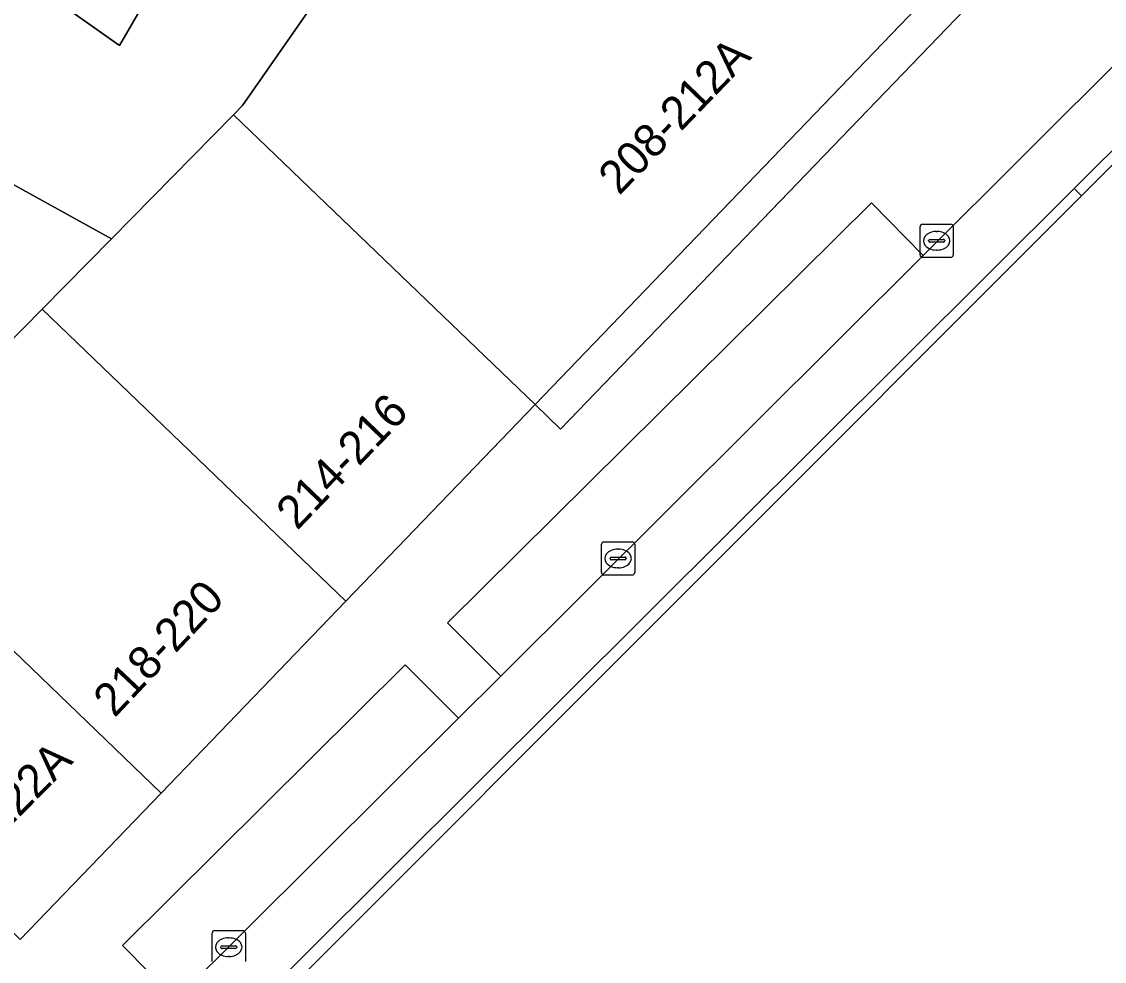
# Model space of a CAD drawing. Extents: x 160102 to 160934, y 382045 to 382923.
# Drawn here: x 160398.21 to 160430.85, y 382124.65 to 382152.96 of the extents above; entities that cross this region are included whole.
import ezdxf

# ---------------------------------------------------------------- set-up
doc = ezdxf.new("R2010")
doc.units = 0
for name, color, linetype in [('IMGEO_Erf', 7, 'Continuous'), ('IMGEO_Kolk', 7, 'Continuous'), ('IMGEO_Pand', 7, 'Continuous'), ('IMGEO_Pand_nummerreeks', 7, 'Continuous'), ('IMGEO_Parkeervlak_open', 7, 'Continuous'), ('IMGEO_Rijbaan_lokaal_gesloten', 7, 'Continuous'), ('IMGEO_Rijbaan_lokaal_open', 7, 'Continuous'), ('IMGEO_Voetpad_open', 7, 'Continuous')]:
    doc.layers.add(name, color=color, linetype=linetype)

msp = doc.modelspace()

# ---------------------------------------------------------------- linework, layer by layer
at = {"layer": 'IMGEO_Erf'}
for points in [[(160396.38, 382155.619), (160401.164, 382152.243), (160407.316, 382162.83), (160403.75, 382164.773), (160401.171, 382166.178), (160400.546, 382166.518), (160398.71, 382167.519), (160397.037, 382164.656)], [(160393.204, 382138.582), (160398.835, 382144.303), (160400.919, 382146.42), (160398.542, 382147.731), (160393.273, 382150.638)]]:
    msp.add_lwpolyline(points, dxfattribs=at)
at = {"layer": 'IMGEO_Kolk'}
for p, q in [((160425.298, 382145.935), (160425.298, 382146.787)), ((160425.373, 382146.861), (160426.225, 382146.861)), ((160426.299, 382146.787), (160426.299, 382145.935)), ((160425.557, 382146.355), (160425.557, 382146.367)), ((160425.6, 382146.404), (160425.998, 382146.404)), ((160425.786, 382146.641), (160425.811, 382146.641)), ((160426.041, 382146.367), (160426.041, 382146.355)), ((160425.995, 382146.318), (160425.597, 382146.318)), ((160425.809, 382146.081), (160425.784, 382146.081)), ((160426.225, 382145.861), (160425.373, 382145.861)), ((160415.694, 382136.362), (160415.694, 382137.214)), ((160415.769, 382137.288), (160416.621, 382137.288)), ((160416.695, 382137.214), (160416.695, 382136.362)), ((160416.182, 382137.068), (160416.207, 382137.068)), ((160415.953, 382136.782), (160415.953, 382136.794)), ((160416.391, 382136.745), (160415.993, 382136.745)), ((160415.996, 382136.831), (160416.394, 382136.831)), ((160416.437, 382136.794), (160416.437, 382136.782)), ((160416.621, 382136.288), (160415.769, 382136.288)), ((160416.205, 382136.508), (160416.18, 382136.508)), ((160403.956, 382124.648), (160403.956, 382125.5)), ((160404.031, 382125.574), (160404.883, 382125.574)), ((160404.957, 382125.5), (160404.957, 382124.648)), ((160404.444, 382125.354), (160404.469, 382125.354)), ((160404.215, 382125.068), (160404.215, 382125.08)), ((160404.653, 382125.031), (160404.255, 382125.031)), ((160404.258, 382125.117), (160404.656, 382125.117)), ((160404.699, 382125.08), (160404.699, 382125.068)), ((160404.467, 382124.794), (160404.442, 382124.794))]:
    msp.add_line(p, q, dxfattribs=at)
for points in [[(160425.298, 382145.935), (160425.298, 382146.787)], [(160425.373, 382146.861), (160426.225, 382146.861)], [(160426.299, 382146.787), (160426.299, 382145.935)], [(160426.225, 382145.861), (160425.373, 382145.861)], [(160415.694, 382136.362), (160415.694, 382137.214)], [(160415.769, 382137.288), (160416.621, 382137.288)], [(160416.695, 382137.214), (160416.695, 382136.362)], [(160416.621, 382136.288), (160415.769, 382136.288)], [(160403.956, 382124.648), (160403.956, 382125.5)], [(160404.031, 382125.574), (160404.883, 382125.574)], [(160404.957, 382125.5), (160404.957, 382124.648)]]:
    msp.add_lwpolyline(points, dxfattribs=at)
for centre, radius, start, end in [((160425.375, 382146.785), 0.0765, 91.552, 178.448), ((160425.375, 382146.785), 0.0765, 91.552, 178.448), ((160426.223, 382146.785), 0.0765, 1.552, 88.448), ((160426.223, 382146.785), 0.0765, 1.552, 88.448), ((160425.597, 382146.364), 0.0403, 85.8775, 175.7526), ((160425.594, 382146.354), 0.0366, 178.938, 274.7102), ((160425.998, 382146.361), 0.043, 264.8664, 352.4533), ((160426.002, 382146.366), 0.0386, 1.7309, 96.639), ((160425.375, 382145.937), 0.0765, 181.552, 268.448), ((160425.375, 382145.937), 0.0765, 181.552, 268.448), ((160426.223, 382145.937), 0.0765, 271.552, 358.448), ((160426.223, 382145.937), 0.0765, 271.552, 358.448), ((160415.771, 382137.212), 0.0765, 91.552, 178.448), ((160415.771, 382137.212), 0.0765, 91.552, 178.448), ((160416.619, 382137.212), 0.0765, 1.552, 88.448), ((160416.619, 382137.212), 0.0765, 1.552, 88.448), ((160415.993, 382136.791), 0.0403, 85.8775, 175.7526), ((160415.99, 382136.781), 0.0366, 178.938, 274.7102), ((160416.394, 382136.788), 0.043, 264.8664, 352.4533), ((160416.398, 382136.793), 0.0386, 1.7309, 96.639), ((160415.771, 382136.364), 0.0765, 181.552, 268.448), ((160415.771, 382136.364), 0.0765, 181.552, 268.448), ((160416.619, 382136.364), 0.0765, 271.552, 358.448), ((160416.619, 382136.364), 0.0765, 271.552, 358.448), ((160404.033, 382125.498), 0.0765, 91.552, 178.448), ((160404.033, 382125.498), 0.0765, 91.552, 178.448), ((160404.881, 382125.498), 0.0765, 1.552, 88.448), ((160404.881, 382125.498), 0.0765, 1.552, 88.448), ((160404.255, 382125.077), 0.0403, 85.8775, 175.7526), ((160404.252, 382125.067), 0.0366, 178.938, 274.7102), ((160404.656, 382125.074), 0.043, 264.8664, 352.4533), ((160404.66, 382125.079), 0.0386, 1.7309, 96.639)]:
    msp.add_arc(centre, radius, start, end, dxfattribs=at)
for centre, major_axis, ratio, start_param, end_param in [((160425.785, 382146.361), (-0.387, 0.002), 0.722429, 4.712389, 7.853982), ((160425.81, 382146.361), (-0.39, 0.002), 0.717154, 1.570796, 4.712389), ((160416.181, 382136.788), (-0.387, 0.002), 0.722429, 4.712389, 7.853982), ((160416.206, 382136.788), (-0.39, 0.002), 0.717154, 1.570796, 4.712389), ((160404.443, 382125.074), (-0.387, 0.002), 0.722429, 4.712389, 7.853982), ((160404.468, 382125.074), (-0.39, 0.002), 0.717154, 1.570796, 4.712389)]:
    msp.add_ellipse(centre, major_axis=major_axis, ratio=ratio, start_param=start_param, end_param=end_param, dxfattribs=at)
at = {"layer": 'IMGEO_Pand'}
for points in [[(160404.597, 382150.157), (160413.69, 382141.431), (160428.264, 382156.579), (160420.866, 382163.86), (160416.345, 382166.31), (160416.078, 382166.455), (160413.188, 382162.37), (160404.872, 382150.437)], [(160404.597, 382150.157), (160400.919, 382146.42), (160398.835, 382144.303), (160407.983, 382135.5), (160413.69, 382141.431)], [(160393.204, 382138.582), (160402.418, 382129.716), (160407.983, 382135.5), (160398.835, 382144.303)], [(160402.418, 382129.716), (160393.204, 382138.582), (160389.009, 382134.32), (160396.915, 382126.54), (160398.172, 382125.303)]]:
    msp.add_lwpolyline(points, close=True, dxfattribs=at)
at = {"layer": 'IMGEO_Parkeervlak_open'}
for points in [[(160425.387, 382145.918), (160423.831, 382147.506), (160411.053, 382134.853), (160412.659, 382133.242)], [(160411.386, 382131.974), (160409.776, 382133.584), (160401.257, 382125.124), (160402.865, 382123.493)]]:
    msp.add_lwpolyline(points, close=True, dxfattribs=at)
at = {"layer": 'IMGEO_Rijbaan_lokaal_gesloten'}
for points in [[(160450.854, 382168.735), (160475.495, 382195.521), (160478.755, 382199.065), (160464.564, 382184.907), (160462.855, 382183.211), (160458.173, 382178.567), (160443.127, 382163.591), (160441.429, 382161.899), (160435.263, 382155.752), (160431.547, 382152.051), (160425.387, 382145.918), (160412.659, 382133.242), (160411.386, 382131.974), (160402.865, 382123.493), (160401.568, 382122.206), (160392.704, 382113.406), (160388.404, 382109.546), (160382.002, 382103.966), (160373.822, 382097.426), (160365.435, 382091.385), (160363.786, 382090.244), (160365.528, 382088.435), (160372.418, 382093.703), (160381.834, 382101.318)], [(160392.646, 382110.713), (160393.9, 382111.993), (160393.866, 382112.025), (160429.946, 382147.939), (160445.076, 382162.993), (160450.854, 382168.735)]]:
    msp.add_lwpolyline(points, dxfattribs=at)
at = {"layer": 'IMGEO_Rijbaan_lokaal_open'}
for points in [[(160413.188, 382162.37), (160416.078, 382166.455), (160410.871, 382169.346), (160410.655, 382168.957), (160407.316, 382162.83), (160401.164, 382152.243), (160396.38, 382155.619), (160393.273, 382150.638), (160398.542, 382147.731), (160400.919, 382146.42), (160404.597, 382150.157), (160404.872, 382150.437)], [(160430.168, 382147.718), (160445.256, 382162.81), (160445.076, 382162.993), (160429.946, 382147.939)], [(160394.184, 382111.721), (160430.168, 382147.718), (160429.946, 382147.939), (160393.866, 382112.025), (160393.9, 382111.993)]]:
    msp.add_lwpolyline(points, close=True, dxfattribs=at)
at = {"layer": 'IMGEO_Voetpad_open'}
msp.add_lwpolyline([(160416.79, 382167.217), (160416.345, 382166.31), (160420.866, 382163.86), (160428.264, 382156.579), (160413.69, 382141.431), (160414.457, 382140.689), (160429.817, 382156.626), (160421.583, 382164.578)], close=True, dxfattribs=at)
for points in [[(160430.554, 382158.76), (160429.817, 382156.626), (160414.457, 382140.689), (160413.69, 382141.431), (160407.983, 382135.5), (160402.418, 382129.716), (160398.172, 382125.303), (160396.915, 382126.54), (160385.904, 382115.51), (160375.199, 382120.775), (160364.265, 382126.152), (160357.245, 382111.877), (160356.312, 382109.931), (160354.16, 382105.584), (160352.794, 382102.932), (160344.903, 382086.804), (160342.736, 382079.526)], [(160391.605, 382115.497), (160399.989, 382123.834), (160401.568, 382122.206), (160402.865, 382123.493), (160401.257, 382125.124), (160409.776, 382133.584), (160411.386, 382131.974), (160412.659, 382133.242), (160411.053, 382134.853), (160423.831, 382147.506), (160425.387, 382145.918), (160431.547, 382152.051), (160431.237, 382152.379)]]:
    msp.add_lwpolyline(points, dxfattribs=at)

# ---------------------------------------------------------------- texts
at = {"layer": 'IMGEO_Pand_nummerreeks'}
for s, rotation, p in [('208-212A', 46.1053, (160416.23, 382147.706)), ('214-216', 46.1059, (160406.519, 382137.613)), ('218-220', 46.7158, (160401.013, 382131.964)), ('222-222A', 45.2357, (160395.722, 382126.542))]:
    msp.add_text(s, height=1, rotation=rotation, dxfattribs=at).set_placement(p)

doc.saveas('drawing.dxf')
